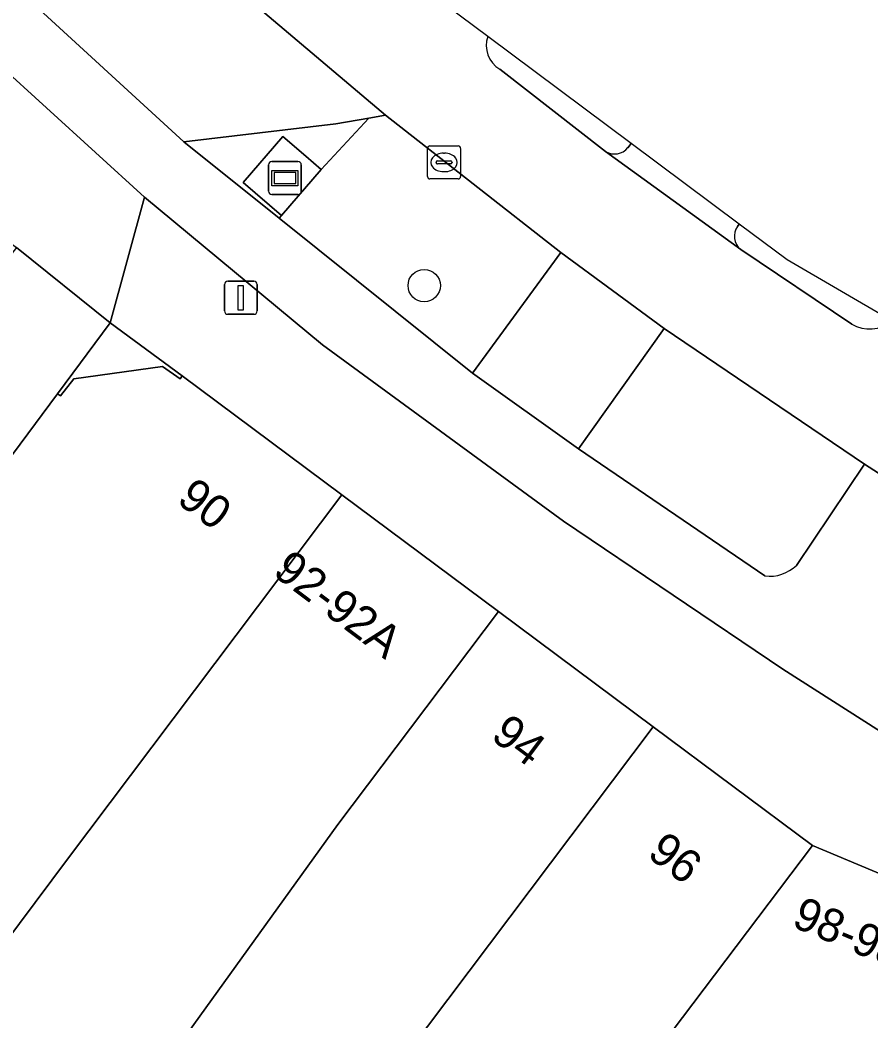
# Model space of a CAD drawing. Extents: x 161838 to 162344, y 381620 to 382160.
# Drawn here: x 162131.12 to 162156.85, y 381825.06 to 381855.34 of the extents above; entities that cross this region are included whole.
import ezdxf

# ---------------------------------------------------------------- set-up
doc = ezdxf.new("R2010")
doc.units = 0
for name, color, linetype in [('IMGEO_Berm_groen', 7, 'Continuous'), ('IMGEO_Boom', 7, 'Continuous'), ('IMGEO_Groenvoorziening', 7, 'Continuous'), ('IMGEO_Kolk', 7, 'Continuous'), ('IMGEO_Lichtmast', 7, 'Continuous'), ('IMGEO_Pand', 7, 'Continuous'), ('IMGEO_Pand_nummerreeks', 7, 'Continuous'), ('IMGEO_Pand_overbouw', 7, 'Continuous'), ('IMGEO_Reclamebord', 7, 'Continuous'), ('IMGEO_Rijbaan_lokaal_gesloten', 7, 'Continuous'), ('IMGEO_Rijbaan_lokaal_open', 7, 'Continuous'), ('IMGEO_Terreindeel_open', 7, 'Continuous'), ('IMGEO_Verkeerseiland_open', 7, 'Continuous'), ('IMGEO_Voetpad_gesloten', 7, 'Continuous'), ('IMGEO_Voetpad_open', 7, 'Continuous')]:
    doc.layers.add(name, color=color, linetype=linetype)

msp = doc.modelspace()

# ---------------------------------------------------------------- linework, layer by layer
at = {"layer": 'IMGEO_Berm_groen'}
msp.add_lwpolyline([(162142.172, 381852.464), (162141.664, 381852.376), (162140.224, 381850.815), (162139.024, 381849.428), (162138.949, 381849.346), (162144.794, 381844.655), (162147.466, 381848.311)], close=True, dxfattribs=at)
for points in [[(162156.657, 381841.909), (162150.594, 381846.009), (162147.999, 381842.366), (162153.639, 381838.523)], [(162154.592, 381838.844), (162156.657, 381841.909)]]:
    msp.add_lwpolyline(points, dxfattribs=at)
msp.add_arc((162153.778, 381839.685), 1.17, 263.1684, 314.0618, dxfattribs=at)
at = {"layer": 'IMGEO_Boom'}
msp.add_circle((162143.338, 381847.307), 0.489, dxfattribs=at)
at = {"layer": 'IMGEO_Groenvoorziening'}
msp.add_lwpolyline([(162139.067, 381851.816), (162139.757, 381851.219), (162140.224, 381850.815), (162141.664, 381852.376), (162140.664, 381852.202), (162136.067, 381851.659), (162138.949, 381849.346), (162139.024, 381849.428), (162137.867, 381850.429)], close=True, dxfattribs=at)
at = {"layer": 'IMGEO_Kolk'}
for p, q in [((162143.438, 381850.608), (162143.438, 381851.46)), ((162143.513, 381851.534), (162144.365, 381851.534)), ((162143.926, 381851.314), (162143.951, 381851.314)), ((162144.439, 381851.46), (162144.439, 381850.608)), ((162143.697, 381851.028), (162143.697, 381851.04)), ((162144.135, 381850.991), (162143.737, 381850.991)), ((162143.74, 381851.077), (162144.138, 381851.077)), ((162144.181, 381851.04), (162144.181, 381851.028)), ((162143.949, 381850.754), (162143.924, 381850.754)), ((162144.365, 381850.534), (162143.513, 381850.534))]:
    msp.add_line(p, q, dxfattribs=at)
for points in [[(162143.438, 381850.608), (162143.438, 381851.46)], [(162143.513, 381851.534), (162144.365, 381851.534)], [(162144.439, 381851.46), (162144.439, 381850.608)], [(162144.365, 381850.534), (162143.513, 381850.534)]]:
    msp.add_lwpolyline(points, dxfattribs=at)
for centre, radius, start, end in [((162143.515, 381851.458), 0.0765, 91.552, 178.448), ((162143.515, 381851.458), 0.0765, 91.552, 178.448), ((162144.363, 381851.458), 0.0765, 1.552, 88.448), ((162144.363, 381851.458), 0.0765, 1.552, 88.448), ((162143.737, 381851.037), 0.0403, 85.8775, 175.7526), ((162143.734, 381851.027), 0.0366, 178.938, 274.7102), ((162144.138, 381851.034), 0.043, 264.8664, 352.4533), ((162144.142, 381851.039), 0.0386, 1.7309, 96.639), ((162143.515, 381850.61), 0.0765, 181.552, 268.448), ((162143.515, 381850.61), 0.0765, 181.552, 268.448), ((162144.363, 381850.61), 0.0765, 271.552, 358.448), ((162144.363, 381850.61), 0.0765, 271.552, 358.448)]:
    msp.add_arc(centre, radius, start, end, dxfattribs=at)
for centre, major_axis, ratio, start_param, end_param in [((162143.925, 381851.034), (-0.387, 0.002), 0.722429, 4.712389, 7.853982), ((162143.95, 381851.034), (-0.39, 0.002), 0.717154, 1.570796, 4.712389)]:
    msp.add_ellipse(centre, major_axis=major_axis, ratio=ratio, start_param=start_param, end_param=end_param, dxfattribs=at)
at = {"layer": 'IMGEO_Lichtmast'}
for p, q in [((162137.397, 381847.439), (162138.187, 381847.439)), ((162138.187, 381847.439), (162137.397, 381847.439)), ((162137.297, 381846.539), (162137.297, 381847.339)), ((162137.297, 381847.339), (162137.297, 381846.539)), ((162138.287, 381847.339), (162138.287, 381846.539)), ((162138.287, 381846.539), (162138.287, 381847.339)), ((162138.187, 381846.439), (162137.397, 381846.439)), ((162137.397, 381846.439), (162138.187, 381846.439))]:
    msp.add_line(p, q, dxfattribs=at)
msp.add_lwpolyline([(162137.717, 381847.314), (162137.867, 381847.314), (162137.867, 381846.564), (162137.717, 381846.564), (162137.717, 381847.314)], dxfattribs=at)
for centre, start, end in [((162137.397, 381847.339), 90, 180), ((162137.397, 381847.339), 90, 180), ((162138.187, 381847.339), 0, 90), ((162138.187, 381847.339), 360, 90), ((162137.397, 381846.539), 180, 270), ((162137.397, 381846.539), 180, 270), ((162138.187, 381846.539), 270, 0), ((162138.187, 381846.539), 270, 0)]:
    msp.add_arc(centre, 0.1, start, end, dxfattribs=at)
at = {"layer": 'IMGEO_Pand'}
for points in [[(162140.849, 381840.974), (162136.021, 381844.574), (162135.955, 381844.486), (162135.42, 381844.856), (162132.747, 381844.485), (162132.343, 381843.968), (162132.255, 381844.037), (162118.958, 381826.112), (162117.736, 381823.377), (162125.256, 381820.187), (162128.831, 381824.976), (162130.117, 381826.699), (162132.55, 381829.958)], [(162145.582, 381837.445), (162140.849, 381840.974), (162132.55, 381829.958), (162130.117, 381826.699), (162128.831, 381824.976), (162128.939, 381824.895), (162129.428, 381824.526), (162130.484, 381823.73), (162127.171, 381819.339), (162131.073, 381817.61), (162133.193, 381820.551), (162135.643, 381823.948), (162140.729, 381831.002)], [(162150.263, 381833.955), (162145.582, 381837.445), (162140.729, 381831.002), (162135.643, 381823.948), (162137.754, 381822.354), (162138.121, 381822.077), (162140.311, 381820.424), (162141.902, 381822.537), (162142.358, 381823.143), (162142.204, 381823.258)], [(162146.531, 381819.056), (162155.076, 381830.366), (162150.263, 381833.955), (162142.204, 381823.258), (162142.358, 381823.143), (162141.902, 381822.537)], [(162161.549, 381827.655), (162155.076, 381830.366), (162146.531, 381819.056), (162143.433, 381814.937), (162141.851, 381812.833), (162141.78, 381812.738), (162142.078, 381812.552), (162142.216, 381812.736), (162142.94, 381812.435), (162145.297, 381811.453), (162145.01, 381810.757), (162153.095, 381807.419)]]:
    msp.add_lwpolyline(points, close=True, dxfattribs=at)
at = {"layer": 'IMGEO_Pand_overbouw'}
msp.add_lwpolyline([(162132.255, 381844.037), (162132.343, 381843.968), (162132.747, 381844.485), (162135.42, 381844.856), (162135.955, 381844.486), (162136.021, 381844.574), (162133.845, 381846.181)], close=True, dxfattribs=at)
at = {"layer": 'IMGEO_Reclamebord'}
for p, q in [((162138.732, 381851.061), (162139.522, 381851.061)), ((162139.522, 381851.061), (162138.732, 381851.061)), ((162138.632, 381850.161), (162138.632, 381850.961)), ((162138.632, 381850.961), (162138.632, 381850.161)), ((162139.622, 381850.961), (162139.622, 381850.161)), ((162139.622, 381850.161), (162139.622, 381850.961)), ((162139.522, 381850.061), (162138.732, 381850.061)), ((162138.732, 381850.061), (162139.522, 381850.061))]:
    msp.add_line(p, q, dxfattribs=at)
for points in [[(162138.733, 381850.793), (162139.521, 381850.793), (162139.521, 381850.329), (162138.733, 381850.329), (162138.733, 381850.793)], [(162138.798, 381850.728), (162138.798, 381850.394), (162139.456, 381850.394), (162139.456, 381850.728), (162138.798, 381850.728)]]:
    msp.add_lwpolyline(points, dxfattribs=at)
for centre, start, end in [((162138.732, 381850.961), 90, 180), ((162138.732, 381850.961), 90, 180), ((162139.522, 381850.961), 0, 90), ((162139.522, 381850.961), 360, 90), ((162138.732, 381850.161), 180, 270), ((162138.732, 381850.161), 180, 270), ((162139.522, 381850.161), 270, 0), ((162139.522, 381850.161), 270, 0)]:
    msp.add_arc(centre, 0.1, start, end, dxfattribs=at)
at = {"layer": 'IMGEO_Rijbaan_lokaal_gesloten'}
for points in [[(162145.259, 381854.842), (162135.308, 381862.267), (162112.413, 381888.285), (162074.133, 381954.589), (162056.257, 381987.116), (162039.393, 382017.803), (162035.676, 382024.566), (162020.205, 382044.026), (162018.616, 382046.024), (161957.883, 382126.571)], [(162107.401, 381891.02), (162110.364, 381886.414), (162113.19, 381882.377), (162116.706, 381877.858), (162119.709, 381874.255), (162122.966, 381870.633), (162126.414, 381866.991), (162131.726, 381861.745), (162132.386, 381861.014), (162136.567, 381857.218), (162142.172, 381852.464), (162147.466, 381848.311), (162150.594, 381846.009), (162156.657, 381841.909), (162158.986, 381840.398), (162164.889, 381836.622)], [(162156.265, 381846.145), (162152.909, 381848.404), (162148.821, 381851.365), (162145.621, 381853.854)]]:
    msp.add_lwpolyline(points, dxfattribs=at)
for centre, radius, start, end in [((162146.054, 381854.573), 0.839, 161.299, 238.9464), ((162156.805, 381847.021), 1.029, 238.3429, 310.5487)]:
    msp.add_arc(centre, radius, start, end, dxfattribs=at)
at = {"layer": 'IMGEO_Rijbaan_lokaal_open'}
msp.add_lwpolyline([(162136.567, 381857.218), (162132.386, 381861.014), (162132.098, 381859.71), (162131.221, 381856.117), (162136.067, 381851.659), (162140.664, 381852.202), (162141.664, 381852.376), (162142.172, 381852.464)], close=True, dxfattribs=at)
at = {"layer": 'IMGEO_Terreindeel_open'}
msp.add_lwpolyline([(162140.224, 381850.815), (162139.757, 381851.219), (162139.067, 381851.816), (162137.867, 381850.429), (162139.024, 381849.428)], close=True, dxfattribs=at)
at = {"layer": 'IMGEO_Verkeerseiland_open'}
for points in [[(162149.598, 381851.604), (162145.259, 381854.842)], [(162145.621, 381853.854), (162148.821, 381851.365)], [(162149.5, 381851.48), (162149.598, 381851.604), (162149.598, 381851.604)], [(162157.474, 381846.239), (162154.309, 381848.089), (162152.862, 381849.169), (162152.812, 381849.099)], [(162152.909, 381848.404), (162156.265, 381846.145)]]:
    msp.add_lwpolyline(points, dxfattribs=at)
for centre, radius, start, end in [((162146.054, 381854.573), 0.839, 161.299, 238.9464), ((162149.094, 381851.815), 0.526, 238.7376, 320.4879), ((162153.224, 381848.802), 0.508, 144.2379, 231.6528), ((162156.805, 381847.021), 1.029, 238.3429, 310.5487)]:
    msp.add_arc(centre, radius, start, end, dxfattribs=at)
at = {"layer": 'IMGEO_Voetpad_gesloten'}
for points in [[(162153.639, 381838.523), (162147.999, 381842.366), (162144.794, 381844.655), (162138.949, 381849.346), (162136.067, 381851.659), (162131.221, 381856.117), (162126.623, 381860.928), (162122.269, 381865.766), (162118.784, 381869.911), (162116.928, 381872.165), (162113.906, 381875.863), (162112.159, 381878.177), (162105.585, 381887.798), (162103.491, 381891.341), (162098.586, 381900.124)], [(162125.545, 381859.011), (162130.429, 381854.037), (162134.882, 381849.978), (162140.263, 381845.513), (162147.552, 381840.181), (162154.18, 381835.7), (162160.086, 381831.935), (162165.238, 381828.801), (162168.761, 381826.912), (162197.313, 381814.891), (162266.754, 381783.434), (162271.828, 381781.089), (162275.072, 381778.709), (162277.759, 381775.733), (162280.091, 381772.447), (162282.076, 381768.974), (162284.268, 381764.473), (162289.497, 381752.523), (162295.191, 381737.537), (162297.128, 381732.914), (162299.208, 381728.355), (162301.472, 381723.885)], [(162157.312, 381837.428), (162158.986, 381840.398), (162156.657, 381841.909), (162154.592, 381838.844)]]:
    msp.add_lwpolyline(points, dxfattribs=at)
msp.add_arc((162153.778, 381839.685), 1.17, 263.1684, 314.0618, dxfattribs=at)
at = {"layer": 'IMGEO_Voetpad_open'}
for points in [[(162099.686, 381886.922), (162111.059, 381871.814), (162110.94, 381871.605), (162114.795, 381867.156), (162118.49, 381862.892), (162126.698, 381853.761), (162128.867, 381851.329), (162128.26, 381850.52), (162131.013, 381848.456), (162133.845, 381846.181), (162134.882, 381849.978), (162130.429, 381854.037), (162125.545, 381859.011), (162121.54, 381863.477), (162117.602, 381868.047), (162113.764, 381872.679), (162110.7, 381876.627), (162107.813, 381880.741)], [(162149.598, 381851.604), (162149.598, 381851.604), (162149.5, 381851.48)], [(162152.812, 381849.099), (162152.862, 381849.169), (162149.598, 381851.604)], [(162148.821, 381851.365), (162152.909, 381848.404)], [(162168.761, 381826.912), (162165.238, 381828.801), (162160.086, 381831.935), (162154.18, 381835.7), (162147.552, 381840.181), (162140.263, 381845.513), (162134.882, 381849.978), (162133.845, 381846.181), (162136.021, 381844.574), (162140.849, 381840.974), (162145.582, 381837.445), (162150.263, 381833.955), (162155.076, 381830.366), (162161.549, 381827.655), (162168.182, 381824.878), (162174.599, 381822.191), (162181.034, 381819.497), (162188.075, 381816.549), (162188.305, 381815.945), (162192.878, 381813.922), (162195.978, 381812.551), (162198.869, 381811.272), (162199.091, 381811.761), (162206.304, 381808.493)], [(162114.518, 381817.746), (162116.671, 381822.492), (162117.182, 381823.612), (162117.736, 381823.377), (162118.958, 381826.112), (162132.255, 381844.037), (162133.845, 381846.181), (162131.013, 381848.456), (162128.199, 381844.856)]]:
    msp.add_lwpolyline(points, dxfattribs=at)
for points in [[(162144.794, 381844.655), (162147.999, 381842.366), (162150.594, 381846.009), (162147.466, 381848.311)], [(162133.845, 381846.181), (162132.255, 381844.037), (162132.343, 381843.968), (162132.747, 381844.485), (162135.42, 381844.856), (162135.955, 381844.486), (162136.021, 381844.574)]]:
    msp.add_lwpolyline(points, close=True, dxfattribs=at)
for centre, radius, start, end in [((162149.094, 381851.815), 0.526, 238.7376, 320.4879), ((162153.224, 381848.802), 0.508, 144.2379, 231.6528)]:
    msp.add_arc(centre, radius, start, end, dxfattribs=at)

# ---------------------------------------------------------------- texts
at = {"layer": 'IMGEO_Pand_nummerreeks'}
for s, rotation, p in [('90', 323.027, (162135.819, 381840.758)), ('92-92A', 323.027, (162138.722, 381838.572)), ('94', 323.027, (162145.315, 381833.61)), ('96', 323.0289, (162150.045, 381830.048)), ('98-98C', 337.2765, (162154.416, 381827.932))]:
    msp.add_text(s, height=1, rotation=rotation, dxfattribs=at).set_placement(p)

doc.saveas('drawing.dxf')
